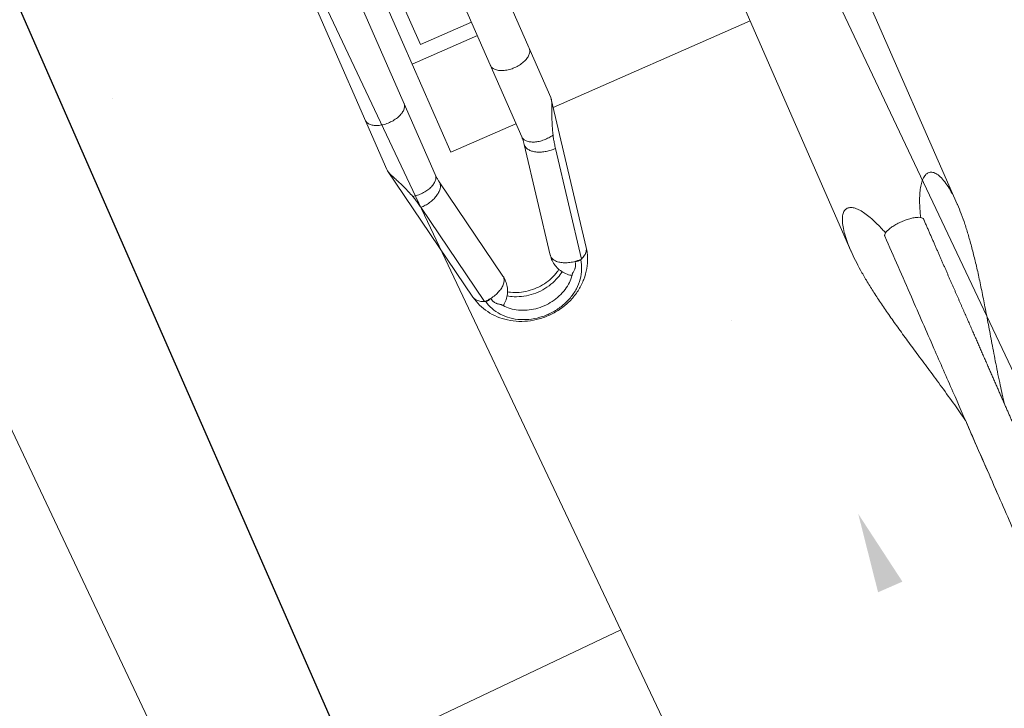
# Model space of a CAD drawing. Header units: metres. Extents: x 134157 to 138734, y 451157 to 455772.
# Tile 537 of 656: x 136622.389 to 136622.9, y 453804.396 to 453804.754. Entities that reach past the tile are written whole.
import ezdxf

# ---------------------------------------------------------------- set-up
doc = ezdxf.new("R2010")
doc.units = ezdxf.units.M
doc.layers.add('-DR-alg-hulplijnen', color=210, linetype='Continuous', plot=False)
doc.layers.add('-DR-nw-gr-arc-gras', color=7, linetype='Continuous', true_color=0xb5d5a4)
for name, color, linetype in [('-DR-nw-inr-fietsparkeren Tulip enkele beugel', 2, 'Continuous'), ('-DR-nw-maatvoering', 3, 'Continuous'), ('VELOPA-FIG25', 1, 'Continuous')]:
    doc.layers.add(name, color=color, linetype=linetype)
doc.layers.add('-DR-nw-vh-arc-sbs df bruinrood Broeder Alarmstraat', color=7, linetype='Continuous', lineweight=9, true_color=0xd8beb6)
doc.styles.add('2-5TXT', font='arial.ttf')
doc.styles.add('Drong', font='txt', dxfattribs={"height": 1.8})
doc.dimstyles.new('Drong', dxfattribs={"dimtxt": 1.8, "dimasz": 2.5, "dimexe": 0, "dimexo": 0, "dimgap": 0.9, "dimtad": 1, "dimzin": 0, "dimdsep": 46, "dimtxsty": 'Drong', "dimblk": 'dimblk-wit', "dimcen": 0, "dimse1": 1, "dimse2": 1, "dimclrd": 256, "dimclre": 1, "dimclrt": 7, "dimadec": 0, "dimazin": 0, "dimtfac": 1, "dimtmove": 0, "dimatfit": 3, "dimfxl": 1, "dimtolj": 1, "dimtzin": 0, "dimarcsym": 0})
doc.dimstyles.new('VELOPA-drukwerk', dxfattribs={"dimscale": 0, "dimtxt": 2.5, "dimasz": 2, "dimexe": 1, "dimexo": 1, "dimgap": 1, "dimtad": 1, "dimdec": 0, "dimdsep": 46, "dimtxsty": '2-5TXT', "dimcen": 8, "dimadec": 1, "dimazin": 0, "dimtfac": 1, "dimtdec": 0, "dimtmove": 0, "dimatfit": 3, "dimfxl": 1, "dimtolj": 1, "dimtzin": 0, "dimarcsym": 0})
pattern_1 = [(115.3356253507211, (136419.7180158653, 453326.2367068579), (-0.2236810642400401, -0.1059037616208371), [0.06, -0.187485]), (205.3356253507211, (136419.7180158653, 453326.2367068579), (0.1059037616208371, -0.22368106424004), [0.06, -0.187485])]

# ---------------------------------------------------------------- blocks, each defined once
blk = doc.blocks.new('*D482')
at = {"layer": '-DR-alg-hulplijnen', "color": 0, "lineweight": -2, "ltscale": 4, "transparency": 16777216}
for p, q in [((-1.268533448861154e-15, -770.7167233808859), (-1.92714493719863e-14, -1064.726652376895)), ((3625, -770.7167233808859), (3625, -1064.726652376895)), ((41.43344676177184, -1044.009928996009), (3583.566553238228, -1044.009928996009))]:
    blk.add_line(p, q, dxfattribs=at)
at = {"layer": '-DR-alg-hulplijnen', "color": 0, "ltscale": 4, "transparency": 16777216}
for points in [[(41.43344676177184, -1037.104354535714), (41.43344676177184, -1050.915503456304), (-1.800291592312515e-14, -1044.009928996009)], [(3583.566553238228, -1037.104354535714), (3583.566553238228, -1050.915503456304), (3625, -1044.009928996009)]]:
    blk.add_solid(points, dxfattribs=at)
at = {"layer": 'Defpoints', "color": 0, "ltscale": 4, "transparency": 16777216}
for p in [(0, -750), (3625, -750), (3625, -1044.009928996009)]:
    blk.add_point(p, dxfattribs=at)
at = {"layer": '-DR-alg-hulplijnen', "color": 0, "ltscale": 4, "transparency": 16777216, "insert": (1812.5, -996.8320429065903), "char_height": 51.79180845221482, "attachment_point": 5, "style": '2-5TXT'}
blk.add_mtext('\\A1;3625', dxfattribs=at)
blk = doc.blocks.new('dimblk-wit')
at = {"color": 7}
blk.add_line((2.842170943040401e-14, -0.3333333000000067), (-2.842170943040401e-14, 0.3333333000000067), dxfattribs=at)
blk.add_solid([(0, 0), (-0.7999999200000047, 0.1999999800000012), (-0.7999999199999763, -0.1999999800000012)], dxfattribs=at)
blk = doc.blocks.new('*D634')
at = {"layer": '-DR-nw-maatvoering', "lineweight": -2, "transparency": 16777216}
blk.add_line((136616.4696596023, 453791.6460135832), (136622.2968280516, 453806.2631956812), dxfattribs=at)
at = {"layer": 'Defpoints', "color": 0, "transparency": 16777216}
for p in [(136622.4819835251, 453806.7276496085), (136622.889603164, 453806.5651512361), (136616.6921237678, 453791.0190612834)]:
    blk.add_point(p, dxfattribs=at)
at = {"layer": '-DR-nw-maatvoering', "lineweight": -2, "transparency": 16777216, "xscale": 0.5, "yscale": 0.5, "zscale": 0.5}
for p, rotation in [((136622.481983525, 453806.7276496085), 68.26520454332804), ((136616.2845041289, 453791.1815596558), 248.2652045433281)]:
    blk.add_blockref('dimblk-wit', p, dxfattribs=dict(at, rotation=rotation))
at = {"layer": '-DR-nw-maatvoering', "color": 7, "transparency": 16777216, "insert": (136619.0454071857, 453799.089283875), "char_height": 0.36, "attachment_point": 5, "rotation": 68.26520454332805, "style": 'Drong'}
blk.add_mtext('\\A1;16.75', dxfattribs=at)
blk = doc.blocks.new('Fietsenrek Tulip enkel')
at = {"layer": '-DR-alg-hulplijnen', "ltscale": 4}
blk.add_line((1925, 0), (0, 0), dxfattribs=at)
at = {"layer": 'VELOPA-FIG25', "color": 252, "linetype": 'Continuous', "lineweight": 9}
for p, q in [((494.8371129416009, -140.9999999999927), (311.0747259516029, -140.9999999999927)), ((495.7262785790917, -141.0910967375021), (494.8371129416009, -140.9999999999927)), ((495.772689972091, -141.0990760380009), (573.5617494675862, -155.412532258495)), ((578.061183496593, -160.0371666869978), (520.0285534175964, -149.358961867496)), ((507.4947259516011, -162.9999999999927), (311.0747259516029, -162.9999999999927)), ((569.7877324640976, -174.0683839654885), (511.7551023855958, -163.3901791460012)), ((511.7551023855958, -163.3901791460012), (512.3705032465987, -163.4460002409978)), ((500.0747259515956, -174.9999999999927), (328.0747259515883, -174.9999999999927)), ((450.0747259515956, -174.9999999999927), (450.0747259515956, -211.9999729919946)), ((500.0747259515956, -174.9999999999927), (500.0747259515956, -211.9999729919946)), ((442.5747259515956, -182.9999999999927), (328.0747259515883, -182.9999999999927)), ((442.5747259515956, -211.9999729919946), (442.5747259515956, -182.9999999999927)), ((511.7551023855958, -211.6098208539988), (569.7877324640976, -200.931616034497)), ((311.0747259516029, -211.9999729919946), (507.4947259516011, -211.9999729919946)), ((511.7551023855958, -211.6098208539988), (512.3705032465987, -211.5539997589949)), ((495.7557838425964, -233.9040347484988), (573.5617494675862, -219.587467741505)), ((520.0285534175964, -225.6410381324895), (578.061183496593, -214.962833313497)), ((311.0747259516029, -233.9999729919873), (494.8372597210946, -233.9999729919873)), ((494.8372597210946, -233.9999729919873), (495.7291586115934, -233.9086769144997)), ((500.0747259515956, -233.1093344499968), (500.0747259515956, -344.8499999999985)), ((298.658684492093, -344.8499999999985), (630.2552322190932, -344.8499999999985)), ((309.4598630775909, -405.1499999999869), (630.2507963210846, -405.1499999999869))]:
    blk.add_line(p, q, dxfattribs=at)
for points, start_tangent, end_tangent in [([(466.994016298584, -163), (468.5860438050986, -162.6251840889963), (470.0695772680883, -161.5262794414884), (471.3435163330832, -159.7781745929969), (472.3210441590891, -157.5), (472.9355438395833, -154.8470094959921), (473.1451382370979, -151.9999999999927), (472.9355438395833, -149.1529905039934), (472.3210441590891, -146.4999999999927), (471.3435163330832, -144.2218254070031), (470.0695772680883, -142.473720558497), (468.5860438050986, -141.3748159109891), (466.994016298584, -140.9999999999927)], (1, 0), (-1, 0)), ([(513.1607519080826, -147.7183760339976), (510.0422459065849, -146.6946697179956), (507.153079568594, -145.6307649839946), (504.4932891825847, -144.5501866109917), (502.0300367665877, -143.480861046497), (499.7637301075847, -142.4865463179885), (497.7815417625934, -141.6876164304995), (496.0994907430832, -141.1684539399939), (495.7265333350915, -141.0897224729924)], (-0.9553822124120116, 0.2953723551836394), (-0.9832483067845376, 0.1822711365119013)), ([(507.4947259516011, -163), (508.9946258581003, -162.6679655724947), (510.403976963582, -161.6919071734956), (511.6376968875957, -160.130749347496), (512.6213060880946, -158.0787390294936), (513.2954241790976, -155.6597558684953), (513.6193547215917, -153.0198336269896), (513.5735420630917, -150.3183441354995), (513.1607519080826, -147.7183760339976)], (1, 0), (-0.2299615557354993, 0.973199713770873)), ([(520.0285534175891, -149.358961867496), (517.6052190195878, -148.8716865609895), (515.3152293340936, -148.3272174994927), (513.1607519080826, -147.7183760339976)], (-0.9834894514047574, 0.1809654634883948), (-0.9553822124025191, 0.2953723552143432)), ([(512.370503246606, -163.4460002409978), (513.8332429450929, -163.1500431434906), (515.2912186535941, -162.2782816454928), (516.6650685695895, -160.878168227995), (517.8800100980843, -159.0259150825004), (518.869910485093, -156.822345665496), (519.5808866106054, -154.3874065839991), (519.9742380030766, -151.8536385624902), (520.0285534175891, -149.358961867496)], (1, 0), (-0.04841406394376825, 0.9988273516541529)), ([(573.5617138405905, -155.4127280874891), (573.7128661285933, -155.4431628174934), (575.4500885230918, -156.2476258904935), (576.9283822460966, -157.8094454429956), (578.061183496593, -160.0371666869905)], (0.9838505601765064, -0.1789918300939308), (0.3481890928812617, -0.9374243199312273)), ([(573.5617494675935, -219.5874677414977), (578.7706373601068, -218.0776590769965), (583.6881667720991, -215.5124794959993), (588.2215604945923, -211.8576967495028), (592.0143276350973, -207.3459410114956), (595.0129162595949, -202.0121346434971), (597.0151496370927, -196.1921108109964), (597.984348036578, -190.0517689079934), (597.892170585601, -183.8694163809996), (596.757943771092, -177.8318916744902), (594.6560760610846, -172.2159666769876), (591.6399866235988, -167.1248132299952), (587.9239800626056, -162.8540007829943), (583.523176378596, -159.3805036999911), (578.7266569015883, -156.9047444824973), (573.5617494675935, -155.412532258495)], (0.9834894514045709, 0.1809654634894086), (-0.9834894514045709, 0.1809654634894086)), ([(511.7551023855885, -163.3901791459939), (510.3443160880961, -163.1741171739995), (508.922379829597, -163.0436381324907), (507.4947259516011, -163)], (-0.9834894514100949, 0.1809654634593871), (-1, 0)), ([(577.8828285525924, -163.5944361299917), (577.2849133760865, -166.3407292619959), (576.3266383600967, -168.8847591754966), (575.0707194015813, -171.0600332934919), (573.5993227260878, -172.72422531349), (572.0088353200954, -173.768359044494), (570.4029777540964, -174.1242050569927), (569.7881758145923, -174.0660051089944)], (-0.1429101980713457, -0.9897356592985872), (-0.9830726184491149, 0.1832163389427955)), ([(577.8828285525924, -163.5944361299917), (578.0581665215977, -161.7951034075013), (578.061183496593, -160.0371666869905)], (0.1429102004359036, 0.9897356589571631), (-0.04841406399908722, 0.9988273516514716)), ([(577.8828285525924, -163.5944361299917), (578.1861512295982, -162.8770445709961), (578.3573884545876, -162.0765153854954), (578.3780841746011, -161.2791146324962), (578.2446153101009, -160.5658552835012)], (0.4845798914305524, 0.8747470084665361), (-0.3077783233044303, 0.9514580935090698)), ([(581.3055040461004, -165.1294488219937), (581.2596432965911, -165.0871941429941), (580.5832160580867, -164.5618098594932), (579.7776140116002, -164.1331376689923), (578.861981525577, -163.8170787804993), (577.8828285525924, -163.5944361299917)], (-0.7317919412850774, 0.6815281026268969), (-0.9834894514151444, 0.1809654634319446)), ([(578.2446153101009, -160.5658552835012), (578.1548630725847, -160.2980427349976), (578.061183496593, -160.0371666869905)], (-0.3077783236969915, 0.9514580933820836), (-0.3481890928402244, 0.9374243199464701)), ([(578.2446153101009, -214.4341447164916), (583.0011780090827, -212.9043890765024), (587.3700303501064, -210.1679985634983), (591.143664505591, -206.3549437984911), (594.1428437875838, -201.6463338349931), (596.2251158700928, -196.2658140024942), (597.2915788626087, -190.4689434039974), (597.2915788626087, -184.5310565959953), (596.2251158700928, -178.7341859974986), (594.1428437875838, -173.3536661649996), (591.143664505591, -168.6450562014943), (587.3700303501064, -164.8320014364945), (583.0011780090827, -162.0956109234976), (578.2446153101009, -160.5658552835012)], (0.9834894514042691, 0.1809654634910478), (-0.9834894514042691, 0.1809654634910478)), ([(569.7877324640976, -174.0683839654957), (572.74650692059, -174.2877739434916), (575.6955799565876, -173.8647761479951), (578.5244736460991, -172.8009716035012), (581.0982246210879, -171.1255928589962), (583.3039738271, -168.8824958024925), (583.9188253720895, -168.0466727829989)], (0.9834894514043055, -0.1809654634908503), (0.5641571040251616, 0.8256674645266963)), ([(581.7429735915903, -165.579241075), (581.3055040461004, -165.1294488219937)], (-0.6639546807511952, 0.7477728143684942), (-0.7317919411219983, 0.6815281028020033)), ([(583.3163983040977, -167.5550836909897), (583.3107844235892, -167.5510886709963), (583.0006612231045, -167.2355749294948), (582.6643575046, -166.7823136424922), (582.2783152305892, -166.2445987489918), (581.8175673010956, -165.6645055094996), (581.7429735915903, -165.579241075)], (-0.816839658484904, 0.576864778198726), (-0.6639546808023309, 0.7477728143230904)), ([(583.8994268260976, -167.9998713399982), (583.680129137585, -167.828367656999), (583.3163900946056, -167.5552250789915)], (-0.7831416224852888, 0.6218433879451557), (-0.8069365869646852, 0.5906380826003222)), ([(583.8995416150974, -207.0000360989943), (586.6723694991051, -204.3154133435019), (589.1502162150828, -200.7668309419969), (591.0006356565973, -196.6789411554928), (592.1475709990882, -192.2146738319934), (592.5417483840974, -187.5510255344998), (592.16362860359, -182.8813609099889), (591.0284676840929, -178.4008529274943), (589.1822902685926, -174.2899318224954), (586.7002369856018, -170.7172589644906), (583.8994268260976, -167.9998713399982)], (0.7831353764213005, 0.6218512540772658), (-0.7831416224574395, 0.621843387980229)), ([(578.2560795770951, -202.1207758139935), (579.0847439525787, -200.7668309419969), (580.9351633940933, -196.6789411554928), (582.0820987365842, -192.2146738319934), (582.4762761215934, -187.5510255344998), (582.098156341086, -182.8813609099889), (580.9629954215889, -178.4008529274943), (579.1168180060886, -174.2899318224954), (578.2557944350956, -172.8787873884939)], (0.5507126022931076, 0.834694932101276), (-0.5507311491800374, 0.834682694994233)), ([(579.9956035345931, -203.1606989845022), (581.9342555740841, -199.9058249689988), (583.7395385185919, -195.1817957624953), (584.6636466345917, -190.1008767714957), (584.6636466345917, -184.8991232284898), (583.7395385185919, -179.8182042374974), (581.9342555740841, -175.0941750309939), (579.9956035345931, -171.8393010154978)], (0.5773998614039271, 0.8164615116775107), (-0.5773998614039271, 0.8164615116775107)), ([(569.7877324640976, -200.9316160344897), (572.74650692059, -200.7122260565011), (575.6955799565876, -201.1352238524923), (578.5244736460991, -202.1990283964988), (581.0982246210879, -203.8744071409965), (583.3039738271, -206.117504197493), (583.917779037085, -206.9517960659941)], (0.9834894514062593, 0.1809654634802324), (0.5642593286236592, -0.8255976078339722)), ([(569.7881761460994, -200.9339966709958), (570.4031333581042, -200.8757949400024), (570.4376453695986, -200.8758824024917)], (0.9830726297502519, 0.1832162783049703), (0.9999700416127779, -0.007740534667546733)), ([(570.4376453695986, -200.8758824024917), (572.008766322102, -201.2316107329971), (573.5993205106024, -202.2757727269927), (575.0707066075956, -203.9399486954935), (576.3266339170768, -206.1152313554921), (577.2849118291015, -208.6592654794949), (577.8828285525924, -211.4055638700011)], (0.9999700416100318, -0.007740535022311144), (0.1429101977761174, -0.9897356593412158)), ([(581.3048289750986, -209.8711807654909), (581.7614555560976, -209.3998654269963)], (0.7319026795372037, 0.6814091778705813), (0.661212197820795, 0.7501989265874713)), ([(581.7614555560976, -209.3998654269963), (581.8226206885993, -209.3296260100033), (582.2868631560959, -208.743856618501), (582.6730661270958, -208.2054200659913), (583.0086431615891, -207.7546029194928), (583.3163857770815, -207.4447451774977)], (0.6612121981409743, 0.7501989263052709), (0.8176137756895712, 0.5757670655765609)), ([(583.3163898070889, -207.4447759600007), (583.6631090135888, -207.1847250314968), (583.8995416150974, -207.0000360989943)], (0.8069358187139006, 0.5906391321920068), (0.7831353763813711, 0.6218512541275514)), ([(466.994016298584, -211.9999729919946), (468.5860438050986, -212.374788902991), (470.0695772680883, -213.4736935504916), (471.3435163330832, -215.2217983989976), (472.3210441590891, -217.4999729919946), (472.9355438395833, -220.1529634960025), (473.1451382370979, -222.9999729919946), (472.9355438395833, -225.8469824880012), (472.3210441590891, -228.4999729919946), (471.3435163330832, -230.7781475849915), (470.0695772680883, -232.5262524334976), (468.5860438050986, -233.6251570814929), (466.994016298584, -233.9999729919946)], (1, 0), (-1, 0)), ([(507.4947259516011, -211.9999729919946), (508.9946258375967, -212.3320074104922), (510.4039769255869, -213.3080657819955), (511.6376968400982, -214.8692235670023), (512.6213060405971, -216.9212338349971), (513.2954241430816, -219.3402169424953), (513.6193547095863, -221.9801391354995), (513.5735420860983, -224.6816285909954), (513.1609006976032, -227.2815920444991)], (1, 0), (-0.2298794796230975, -0.9732191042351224)), ([(507.4950211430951, -211.9999729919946), (508.9224544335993, -211.9563453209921), (510.3443704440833, -211.8258731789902), (511.7551023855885, -211.6098208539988)], (1, 1.038950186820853e-08), (0.9834894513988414, 0.1809654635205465)), ([(512.370503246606, -211.5539997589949), (513.8332429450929, -211.8499568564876), (515.2912186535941, -212.7217183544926), (516.6650685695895, -214.1218317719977), (517.8800100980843, -215.9740849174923), (518.869910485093, -218.1776543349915), (519.5808866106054, -220.6125934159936), (519.9742380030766, -223.1463614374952), (520.0285534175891, -225.6410381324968)], (1, 0), (-0.04841406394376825, -0.9988273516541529)), ([(577.8828285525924, -211.4055638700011), (578.8483278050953, -211.1866933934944), (579.7620077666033, -210.8735213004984), (580.5740716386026, -210.4441363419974), (581.2582947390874, -209.9140350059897), (581.3048289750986, -209.8711807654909)], (0.9834894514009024, 0.1809654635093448), (0.7319026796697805, 0.6814091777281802)), ([(577.8828285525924, -211.4055638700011), (578.1861512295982, -212.1229554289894), (578.3573884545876, -212.9234846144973), (578.3780841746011, -213.7208853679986), (578.2446153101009, -214.4341447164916)], (0.4845798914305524, -0.8747470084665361), (-0.3077783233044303, -0.9514580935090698)), ([(577.8828285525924, -211.4055638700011), (578.0581665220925, -213.2048965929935), (578.061183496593, -214.962833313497)], (0.1429102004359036, -0.9897356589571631), (-0.04841406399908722, -0.9988273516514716)), ([(578.2446153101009, -214.4341447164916), (578.1548630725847, -214.7019572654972), (578.061183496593, -214.962833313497)], (-0.3077783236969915, -0.9514580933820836), (-0.3481890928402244, -0.9374243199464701)), ([(578.061183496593, -214.962833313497), (576.9283822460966, -217.1905545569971), (575.4500885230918, -218.7523741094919), (573.7128661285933, -219.556837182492), (573.5617138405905, -219.5872719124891)], (-0.3481890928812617, -0.9374243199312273), (-0.9838505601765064, -0.1789918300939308)), ([(495.7292658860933, -233.9092552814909), (495.9427061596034, -233.8665142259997), (497.3783835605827, -233.4555993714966), (499.0630185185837, -232.8091236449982), (500.9861600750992, -231.9804818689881), (503.099138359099, -231.0494096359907), (505.3447052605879, -230.0939968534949), (507.7623714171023, -229.1352099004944), (510.3685579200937, -228.1923988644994), (513.1609006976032, -227.2815920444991)], (0.9832304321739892, 0.1823675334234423), (0.9553821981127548, 0.2953724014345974)), ([(513.1609215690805, -227.2815860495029), (515.3153771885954, -226.6727519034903), (517.6052933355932, -226.1282990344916), (520.0285534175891, -225.6410381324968)], (0.9553816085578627, 0.2953743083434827), (0.9834894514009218, 0.1809654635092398)), ([(623.1085956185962, -362.975236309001), (622.2150253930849, -362.6181009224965), (618.5377257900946, -360.9725926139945), (615.4324675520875, -359.2727979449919), (612.9078133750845, -357.5213157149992), (610.996451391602, -355.7188084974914), (609.7693030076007, -353.8682929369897), (609.3515709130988, -351.9886879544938), (609.8926333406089, -350.1718612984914), (611.419115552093, -348.5539733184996), (613.8862791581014, -347.1894561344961), (617.2304940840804, -346.1165101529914), (621.2275092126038, -345.3817202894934), (625.6913015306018, -344.9707063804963), (630.2434380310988, -344.8499869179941)], (-0.9310904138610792, 0.3647884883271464), (0.9999999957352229, -9.235558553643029e-05)), ([(630.2434380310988, -344.8499869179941), (630.5682460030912, -344.8505678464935), (635.8394298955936, -345.0005259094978), (641.5077718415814, -345.4091434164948), (647.5858134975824, -346.0710287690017), (654.0919371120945, -346.9837572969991), (661.0486862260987, -348.1453052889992), (668.4823239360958, -349.5517247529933), (676.4228659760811, -351.1947983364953), (684.9047558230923, -353.0596304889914), (693.9686945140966, -355.1223479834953), (703.6661116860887, -357.3484173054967), (714.065781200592, -359.6916043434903), (725.2560965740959, -362.0921755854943), (734.9299721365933, -364.0195937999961)], (0.9999999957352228, -9.235558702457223e-05), (0.9822508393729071, -0.1875720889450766)), ([(629.0812565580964, -365.0520946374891), (626.4720561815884, -364.203896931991), (623.1085956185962, -362.975236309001)], (-0.9552161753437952, 0.2959088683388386), (-0.9310904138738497, 0.3647884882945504)), ([(630.4995653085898, -364.0113614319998), (630.0894004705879, -364.0777108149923), (629.2739631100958, -364.7146653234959), (628.527582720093, -365.9657673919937), (627.912531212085, -367.7049275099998), (627.4392903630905, -369.8863189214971), (627.1412687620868, -372.3970982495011), (627.0431135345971, -375)], (-0.9999999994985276, 3.166930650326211e-05), (0, -1)), ([(872.2429914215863, -364.0004512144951), (871.4931166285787, -364.0000542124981), (869.4321402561, -364.0000253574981), (865.9668989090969, -363.9997935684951), (861.1663724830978, -363.9999842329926), (855.1057197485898, -363.9999909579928), (847.8372212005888, -363.9998791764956), (839.2823724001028, -364.0001512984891), (829.3728744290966, -364.0001620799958), (818.0721323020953, -363.9998144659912), (805.4171970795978, -364.0001844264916), (791.4152382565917, -363.998548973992), (776.0161688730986, -364.0001285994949), (759.0278948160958, -364.0000092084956), (740.0685224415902, -364.0000362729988), (718.6458642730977, -363.999994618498), (693.9956133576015, -363.9999833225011), (664.8701945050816, -364.0000025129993), (630.4995657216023, -364.000002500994)], (-0.9999996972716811, 0.0007781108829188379), (-0.9999999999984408, 1.765950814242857e-06)), ([(776.9873472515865, -364.0000712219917), (765.312209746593, -363.9999653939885), (743.8571046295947, -363.9999999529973), (734.9336313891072, -364.0000654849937)], (-0.9999999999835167, 5.741668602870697e-06), (-0.9999999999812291, -6.12716366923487e-06)), ([(627.0431135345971, -375), (627.1413231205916, -377.6036120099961), (627.4393626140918, -380.1141189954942), (627.9124566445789, -382.2948046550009), (628.5276296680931, -384.0343363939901), (629.274075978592, -385.2854708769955), (630.0892778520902, -385.9222425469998), (630.4995554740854, -385.9886385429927)], (0, -1), (0.9999999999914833, 4.127184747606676e-06)), ([(623.1077570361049, -387.0250978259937), (622.282172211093, -387.3545593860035), (618.6141333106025, -388.9897904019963), (615.511803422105, -390.6787742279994), (612.9832051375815, -392.4188048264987), (611.0595254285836, -394.2091158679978), (609.8089641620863, -396.0461268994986), (609.3506863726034, -397.9149309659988), (609.8308567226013, -399.7218948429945), (611.2801363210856, -401.339836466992), (613.7006237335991, -402.7312795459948), (617.0481344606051, -403.8383705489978), (621.0658384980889, -404.5964227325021), (625.5584077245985, -405.0217434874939), (630.2425906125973, -405.1500083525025)], (-0.9310869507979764, -0.36479732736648), (0.99999999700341, 7.741563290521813e-05)), ([(629.0812124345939, -384.9479210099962), (626.5235794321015, -385.7785405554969), (623.1077570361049, -387.0250978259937)], (-0.9552154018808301, -0.295911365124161), (-0.9310869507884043, -0.3647973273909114)), ([(630.2425906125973, -405.1500083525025), (630.4658011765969, -405.1497307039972), (635.767115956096, -405.0031636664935), (641.4645281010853, -404.5947976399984), (647.5697844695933, -403.9309780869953), (654.1006234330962, -403.0149028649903), (661.0790582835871, -401.8492659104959), (668.5311102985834, -400.4385772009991), (676.4866384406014, -398.7915415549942), (684.9797676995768, -396.9235203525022), (694.050784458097, -394.8588074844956), (703.7504897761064, -392.6323013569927), (714.147311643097, -390.2903733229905), (725.3289978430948, -387.8927360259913), (734.9316254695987, -385.9800912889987)], (0.9999999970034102, 7.741562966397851e-05), (0.9822513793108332, 0.1875692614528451)), ([(630.4995555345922, -386.000002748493), (631.0568438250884, -386.0000059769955), (633.1263456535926, -386.0000264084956), (635.1684272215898, -386.0000554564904), (637.1836616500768, -386.0000880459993), (639.1726193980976, -386.0001201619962), (641.1358685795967, -386.0001487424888), (643.0739752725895, -386.0001715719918), (644.9875038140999, -386.000187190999), (646.877017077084, -386.0001948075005), (648.7430767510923, -386.0001942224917), (650.5862397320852, -386.0001857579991), (652.4070537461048, -386.0001701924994), (654.2060658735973, -386.0001487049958), (655.9838238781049, -386.0001228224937), (657.7408763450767, -386.0000943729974), (659.4777728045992, -386.0000654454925), (661.1950638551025, -386.0000383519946), (662.8933012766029, -386.0000155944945), (664.573039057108, -385.9999995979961), (666.2348340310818, -385.999990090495), (667.8792405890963, -385.9999852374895), (669.50674258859, -385.9999835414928), (671.1176652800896, -385.9999838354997), (672.7123135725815, -385.9999852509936), (674.2909936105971, -385.9999871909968), (675.8540127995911, -385.9999892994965), (677.4016798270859, -385.9999914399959), (678.9343046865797, -385.999993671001), (680.4521986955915, -385.9999962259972), (681.955674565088, -385.9999994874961), (683.44504654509, -386.0000034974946), (684.9206289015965, -386.0000076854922), (686.3827370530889, -386.0000115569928), (687.8316860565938, -386.0000147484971), (689.2677387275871, -386.0000170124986), (690.6910985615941, -386.0000182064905), (692.1019671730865, -386.0000182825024), (693.5005475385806, -386.0000172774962), (694.8870439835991, -386.0000153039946), (696.2616621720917, -386.0000125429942), (697.6246090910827, -386.0000092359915), (698.9760930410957, -386.0000056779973), (700.3163236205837, -386.0000022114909), (701.6455117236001, -385.9999992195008), (702.9638692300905, -385.9999969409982), (704.2716082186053, -385.999995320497), (705.5689419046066, -385.9999942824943), (706.8560848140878, -385.9999937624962), (708.1332461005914, -385.9999937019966), (709.4005792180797, -385.9999940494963), (710.6582100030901, -385.9999947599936), (711.9062651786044, -385.9999957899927), (713.1448725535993, -385.9999970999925), (714.3741610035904, -385.9999986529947), (715.5942604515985, -386.0000004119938), (716.8053018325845, -386.0000023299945), (718.007416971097, -386.0000043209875), (719.2007386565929, -386.0000062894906), (720.3854006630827, -386.0000081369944), (721.5615377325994, -386.0000097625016), (722.7292855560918, -386.0000110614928), (723.888780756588, -386.0000119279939), (725.0401608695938, -386.0000122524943), (726.1835643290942, -386.0000119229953), (727.3191304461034, -386.0000108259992), (728.4469925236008, -386.0000088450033), (729.567245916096, -386.0000058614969), (730.6799742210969, -386.0000017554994), (731.7852616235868, -385.9999964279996), (732.8831913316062, -385.999990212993), (733.9738462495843, -385.9999837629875), (735.0573100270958, -385.9999776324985), (736.1336670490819, -385.9999722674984), (737.203002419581, -385.9999680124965), (738.2654019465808, -385.999965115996), (739.3209521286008, -385.9999637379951), (740.3697401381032, -385.9999639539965), (741.411853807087, -385.9999657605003), (742.4473816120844, -385.9999690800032), (743.4764126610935, -385.9999737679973), (744.4990366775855, -385.9999796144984), (745.5153439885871, -385.9999863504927), (746.5254255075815, -385.9999936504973), (747.5293727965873, -386.0000011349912), (748.5272819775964, -386.0000081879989), (749.5193709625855, -386.0000140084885), (750.5057818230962, -386.0000179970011), (751.4865296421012, -386.0000197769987), (752.4616311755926, -386.0000191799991), (753.4311048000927, -386.0000162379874), (754.3949704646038, -386.0000111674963), (755.3532496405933, -386.0000043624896), (756.3059609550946, -385.9999965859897), (757.2530811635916, -385.9999904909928), (758.1945653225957, -385.9999885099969), (759.1303725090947, -385.9999913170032), (760.0604660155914, -385.9999979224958), (760.9848532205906, -386.0000051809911), (761.9037100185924, -386.0000079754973), (762.8172507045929, -386.0000048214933), (763.7256830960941, -385.9999988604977), (764.6292087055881, -385.9999976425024), (765.5280142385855, -386.000011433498), (766.4221813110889, -386.0000376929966), (767.311727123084, -386.0000664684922), (768.1966693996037, -386.0000900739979), (769.0770274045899, -386.0001031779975), (769.9528218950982, -386.0001027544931), (770.824065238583, -386.0000880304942), (771.6907930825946, -386.0000604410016), (772.5530724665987, -386.0000235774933), (773.4109700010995, -385.9999831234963), (774.2645347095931, -385.9999439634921), (775.113783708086, -385.9999070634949), (775.958732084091, -385.9998735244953), (776.7993965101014, -385.9998450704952), (777.6357951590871, -385.9998240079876), (778.467947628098, -385.9998131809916), (779.2958748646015, -385.9998159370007), (780.1195990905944, -385.9998360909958), (780.9391437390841, -385.9998778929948), (781.7545333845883, -385.9999459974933), (782.5657937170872, -386.0000453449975), (783.3729535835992, -386.0001752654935), (784.1760460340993, -386.0003262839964), (784.9751051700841, -386.0004891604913), (785.770165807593, -386.0006557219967), (786.5612634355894, -386.0008188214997), (787.3484341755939, -386.0009722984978), (788.1317147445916, -386.001110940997), (788.9111424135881, -386.0012304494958), (789.6867549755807, -386.0013274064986), (790.4585907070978, -386.0013992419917), (791.2266883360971, -386.0014442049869), (791.9910870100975, -386.0014613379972), (792.7518235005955, -386.0014504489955), (793.5088956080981, -386.0014120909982), (794.2622939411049, -386.001347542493), (795.0120142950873, -386.0012587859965), (795.7580534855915, -386.0011484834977), (796.5004093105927, -386.0010199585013), (797.2390805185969, -386.000877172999), (797.9740667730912, -386.0007247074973), (798.7053686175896, -386.0005677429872), (799.4329874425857, -386.0004120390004), (800.1569254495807, -386.0002639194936), (800.8771856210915, -386.0001302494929), (801.5937716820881, -386.0000184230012), (802.3066882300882, -385.9999345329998), (803.015935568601, -385.9998763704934), (803.7215117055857, -385.9998395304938), (804.4234156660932, -385.9998200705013), (805.121647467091, -385.999814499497), (805.816208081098, -385.9998197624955), (806.5070994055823, -385.9998332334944), (807.194324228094, -385.9998527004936), (807.8778861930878, -385.9998763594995), (808.5577897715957, -385.9999028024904), (809.2340402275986, -385.9999310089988), (809.9066435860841, -385.9999603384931), (810.5756066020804, -385.9999905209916), (811.2409367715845, -386.0000216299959), (811.902640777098, -386.0000532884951), (812.5607224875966, -386.0000843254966), (813.2151862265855, -386.0001136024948), (813.8660371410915, -386.0001400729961), (814.513281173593, -386.0001627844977), (815.1569250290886, -386.0001808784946), (815.7969691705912, -386.0001935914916), (816.4333966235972, -386.000200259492), (817.0661932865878, -386.0002003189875), (817.6953462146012, -386.0001933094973), (818.3208434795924, -386.0001788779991), (818.9426741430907, -386.000156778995), (819.5608282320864, -386.000126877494), (820.1752967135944, -386.0000891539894), (820.7860714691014, -386.0000437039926), (821.3931429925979, -385.9999909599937), (821.9964928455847, -385.9999338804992), (822.5961054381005, -385.9998765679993), (823.1919668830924, -385.9998224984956), (823.7840645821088, -385.9997745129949), (824.3723872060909, -385.999734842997), (824.9569246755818, -385.9997051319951), (825.5376681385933, -385.999686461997), (826.1146099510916, -385.9996793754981), (826.687743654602, -385.9996838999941), (827.2570639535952, -385.9996995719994), (827.8225666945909, -385.9997254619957), (828.3842488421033, -385.9997601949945), (828.9421084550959, -385.9998019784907), (829.4961446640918, -385.9998486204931), (830.0463576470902, -385.9998975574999), (830.5927486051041, -385.9999458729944), (831.1353183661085, -385.9999903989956), (831.6740658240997, -386.0000290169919), (832.2089984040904, -386.0000606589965), (832.740124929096, -386.0000843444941), (833.2674547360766, -386.0000991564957), (833.7909976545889, -386.0001042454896), (834.3107639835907, -386.0000988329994), (834.8267644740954, -386.0000822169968), (835.3390103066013, -386.0000537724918), (835.8475129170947, -386.0000129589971), (836.3522400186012, -385.9999618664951), (836.8531523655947, -385.9999099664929), (837.3502400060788, -385.9998658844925), (837.8435367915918, -385.9998355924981), (838.3331023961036, -385.9998225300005), (838.8189598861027, -385.9998277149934), (839.3011338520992, -385.9998498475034), (839.7796504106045, -385.9998854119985), (840.2545371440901, -385.9999287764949), (840.7258230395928, -385.9999722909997), (841.193535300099, -386.0000064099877), (841.657617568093, -386.0000247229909), (842.1180408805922, -386.0000299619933), (842.5748094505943, -386.0000257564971), (843.0279279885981, -386.0000154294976), (843.477401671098, -386.0000020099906), (843.923236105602, -385.9999882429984), (844.365437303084, -385.9999765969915), (844.8040116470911, -385.9999692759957), (845.2389658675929, -385.9999682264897), (845.6703070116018, -385.9999751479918), (846.0980424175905, -385.9999914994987), (846.5221963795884, -386.0000181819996), (846.9428431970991, -386.0000516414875), (847.3600038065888, -386.0000860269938), (847.7736922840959, -386.0001166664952), (848.1839217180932, -386.0001400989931), (848.590704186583, -386.0001540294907), (848.9940507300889, -386.0001572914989), (849.3939713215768, -386.0001498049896), (849.7904748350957, -386.0001325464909), (850.1835690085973, -386.0001075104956), (850.5732604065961, -386.0000776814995), (850.9595543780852, -386.000047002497), (851.3424550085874, -386.000020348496), (851.7219805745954, -386.0000033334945), (852.0982521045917, -385.9999973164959), (852.4712981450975, -385.9999984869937), (852.8411219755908, -386.0000034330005), (853.2077260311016, -386.0000094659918), (853.5711118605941, -386.0000146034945), (853.9312800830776, -386.0000175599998), (854.2882303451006, -386.0000177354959), (854.6419612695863, -386.0000152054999), (854.9924704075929, -386.0000107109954), (855.3397541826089, -386.0000056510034), (855.6838078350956, -386.0000020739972), (856.0246253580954, -386.0000026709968), (856.3621994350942, -386.0000107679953), (856.6965691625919, -386.0000297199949), (857.0278646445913, -386.0000573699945), (857.3560743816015, -386.0000887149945), (857.6811628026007, -386.000119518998), (858.0030936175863, -386.0001463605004), (858.3218301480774, -386.0001666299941), (858.6373352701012, -386.0001785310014), (858.9495713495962, -386.00018107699), (859.2585001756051, -386.0001740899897), (859.5640828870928, -386.000158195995), (859.8662798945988, -386.0001348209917), (860.1650507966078, -386.0001061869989), (860.4603542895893, -386.0000753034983), (860.7521480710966, -386.0000459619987), (861.0403887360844, -386.0000227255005), (861.3250432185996, -386.0000108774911), (861.6062922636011, -386.0000123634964), (861.8841857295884, -386.0000224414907), (862.1586879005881, -386.0000364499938), (862.4297622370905, -386.0000506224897), (862.6973712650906, -386.0000620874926), (862.9614764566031, -386.0000688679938), (863.2220380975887, -386.0000698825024), (863.4790151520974, -386.0000649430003), (863.7323651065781, -386.000054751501), (863.9820438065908, -386.0000408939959), (864.2280052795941, -386.0000258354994), (864.4702015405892, -386.0000129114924), (864.7085823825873, -386.000006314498), (864.9430951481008, -386.0000110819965), (865.1737331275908, -386.0000328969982), (865.4008468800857, -386.0000720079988), (865.6244917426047, -386.000121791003), (865.8446352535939, -386.0001760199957), (866.0612437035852, -386.0002293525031), (866.2742819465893, -386.0002773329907), (866.4837131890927, -386.0003163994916), (866.6894987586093, -386.0003438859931), (866.8915978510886, -386.0003580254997), (867.0899672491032, -386.000357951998), (867.2845610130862, -386.0003437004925), (867.4753301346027, -386.0003162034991), (867.6622221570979, -386.0002772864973), (867.8451807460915, -386.0002296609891), (868.0241452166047, -386.000176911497), (868.1990499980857, -386.000123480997), (868.3698240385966, -386.000074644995), (868.5364595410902, -386.0000362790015), (868.6993582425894, -386.0000099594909), (868.858571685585, -385.9999927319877), (869.0140649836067, -385.9999820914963), (869.165800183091, -385.9999762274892), (869.3137357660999, -385.9999740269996), (869.4578260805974, -385.9999750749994), (869.5980206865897, -385.9999796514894), (869.7342636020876, -385.9999887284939), (869.8666973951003, -386.0000031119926), (869.9955116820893, -386.0000200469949), (870.1206400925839, -386.0000361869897), (870.2420163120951, -386.0000489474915), (870.3595730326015, -386.0000565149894), (870.4732412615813, -386.0000578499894), (870.5829495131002, -386.0000526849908), (870.6886228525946, -386.0000415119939), (870.8875429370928, -386.0000067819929), (871.0696668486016, -385.9999695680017), (871.2352382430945, -385.9999434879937), (871.3846131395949, -385.9999361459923), (871.5182468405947, -385.999950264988), (871.6367516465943, -385.9999847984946), (871.7432779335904, -386.0000303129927), (871.8856211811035, -386.0000355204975), (871.993248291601, -385.9999588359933), (872.0980700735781, -385.9999989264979), (872.2013598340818, -385.999772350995), (872.2025413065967, -385.9997516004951)], (0.9999999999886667, -4.760948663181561e-06), (-0.002398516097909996, 0.9999971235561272))]:
    blk.add_spline(points, degree=3, dxfattribs=dict(at, start_tangent=start_tangent, end_tangent=end_tangent))
at = {"layer": '-DR-alg-hulplijnen', "ltscale": 4}
dim = blk.add_linear_dim(base=(3625, -1044.009928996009), p1=(0, -750), p2=(3625, -750), dimstyle='VELOPA-drukwerk', override={"dimscale": 20.71672338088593}, dxfattribs=at)
dim.commit()
dim.dimension.update_dxf_attribs({"geometry": '*D482', "text_midpoint": (1812.5, -996.8320429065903)})

msp = doc.modelspace()

# ---------------------------------------------------------------- hatches: boundary and pattern name
at = {"layer": '-DR-nw-gr-arc-gras', "transparency": 33554687}
h = msp.add_hatch(dxfattribs=at)
h.set_pattern_fill('AGR-BOLLEN', color=256, scale=0.1, pattern_type=2)
h.set_pattern_definition(pattern_1)
edge = h.paths.add_edge_path()
edge.add_arc((-7000776.809524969, 3043164.567559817), 7592527.997363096, 340.0567505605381, 340.0572256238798)
edge.add_line((136455.7815594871, 453494.2542758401), (136455.1236032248, 453494.4934109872))
edge.add_arc((380495.2223584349, 364992.5484406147), 259592.3035530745, 160.0666568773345, 160.0804453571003)
edge.add_line((136433.832290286, 453435.7615323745), (136433.813485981, 453435.768343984))
edge.add_line((136433.813485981, 453435.768343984), (136432.1794965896, 453431.2550945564))
edge.add_line((136432.1794965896, 453431.2550945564), (136432.198303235, 453431.2482893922))
edge.add_line((136432.198303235, 453431.2482893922), (136431.6776287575, 453429.8696050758))
edge.add_line((136431.6776287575, 453429.8696050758), (136432.3363505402, 453429.6312341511))
edge.add_line((136432.3363505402, 453429.6312341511), (136434.3092713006, 453435.0765756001))
h = msp.add_hatch(dxfattribs=at)
h.set_pattern_fill('AGR-BOLLEN', color=256, scale=0.1, pattern_type=2)
h.set_pattern_definition(pattern_1)
edge = h.paths.add_edge_path()
edge.add_line((136644.2753070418, 454017.4218487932), (136643.9350728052, 454016.4814706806))
edge.add_line((136643.9350728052, 454016.4814706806), (136643.8839339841, 454016.3403207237))
edge.add_line((136643.8839339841, 454016.3403207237), (136644.542212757, 454016.1016536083))
edge.add_arc((1711333.983143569, -116117.4265426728), 1674723.581774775, 160.0956720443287, 160.096657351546, ccw=False)
edge.add_line((136654.3469492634, 454043.1812754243), (136653.6888597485, 454043.419891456))
edge.add_line((136653.6888597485, 454043.419891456), (136653.6378049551, 454043.2789838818))
edge.add_line((136653.6378049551, 454043.2789838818), (136653.2975354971, 454042.3386559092))
edge.add_line((136653.2975354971, 454042.3386559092), (136644.2753070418, 454017.4218487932))
at = {"layer": '-DR-nw-vh-arc-sbs df bruinrood Broeder Alarmstraat', "transparency": 33554687}
h = msp.add_hatch(dxfattribs=at)
h.set_pattern_fill('AVH-SBS_DIKFORMAAT_KEPER', color=256, scale=3.5, angle=45, pattern_type=2)
h.set_pattern_definition([(115.3356253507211, (136419.7180158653, 453326.2367068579), (-0.321614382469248, 0.1149290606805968), [0.9660000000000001, -0.483]), (25.33562535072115, (136419.0632007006, 453325.9266788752), (-0.321614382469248, 0.1149290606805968), [0.966, -0.483]), (115.3356253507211, (136419.3505233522, 453326.7307148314), (-0.321614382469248, 0.1149290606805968), [0, -1.449]), (115.3356253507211, (136419.3389369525, 453326.1908287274), (-0.321614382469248, 0.1149290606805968), [0, -1.449])])
h.paths.add_polyline_path([(136622.8075498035, 453806.5944730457), (136616.6100704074, 453791.048383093), (136618.5044023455, 453790.3142710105), (136624.631343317, 453805.9024352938)])

# ---------------------------------------------------------------- block references
at = {"layer": '-DR-nw-inr-fietsparkeren Tulip enkele beugel', "xscale": -0.001, "yscale": 0.001, "zscale": 0.001, "rotation": 113.6629406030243}
for p in [(136622.6375642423, 453806.0609960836), (136622.2515752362, 453805.0728744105), (136621.8679794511, 453804.0783946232)]:
    msp.add_blockref('Fietsenrek Tulip enkel', p, dxfattribs=at)

# ---------------------------------------------------------------- dimensions: what is measured, and where the dimension line sits
at = {"layer": '-DR-nw-maatvoering'}
dim = msp.add_aligned_dim(p1=(136616.6921237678, 453791.0190612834), p2=(136622.889603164, 453806.5651512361), distance=0.4388160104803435, dimstyle='Drong', override={"dimrnd": 0.05, "dimtfill": 0}, dxfattribs=at)
dim.commit()
dim.dimension.update_dxf_attribs({"geometry": '*D634', "text_midpoint": (136619.0454071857, 453799.089283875)})

doc.saveas('drawing.dxf')
